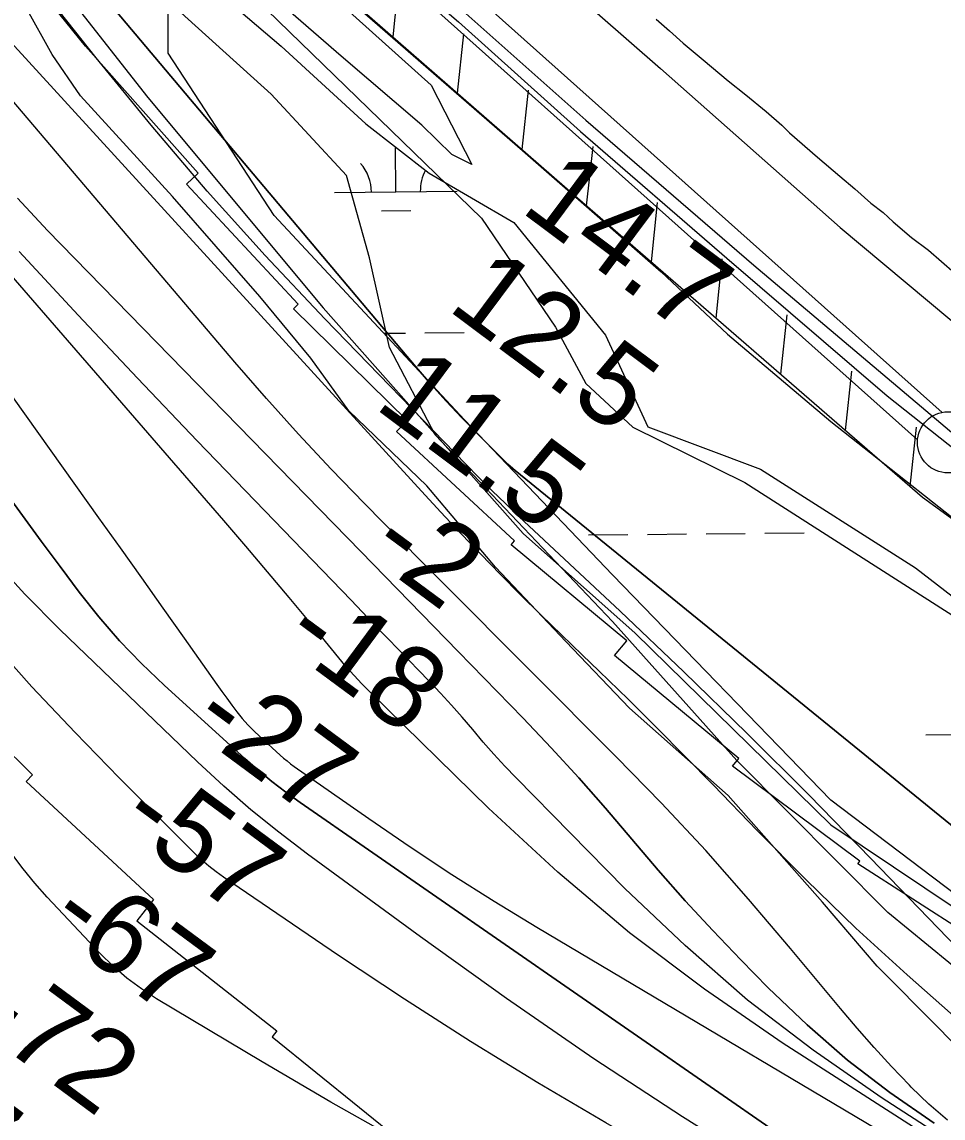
# Model space of a CAD drawing. Extents: x 3625074 to 3663148, y 511451 to 537151.
# Drawn here: x 3635839 to 3636591, y 520416 to 521312 of the extents above; entities that cross this region are included whole.
import ezdxf

# ---------------------------------------------------------------- set-up
doc = ezdxf.new("R2010")
doc.units = 0
for name, color, linetype in [('V-BORW-LINE', 7, 'Continuous'), ('V-FLOD-BASE', 7, 'Continuous'), ('V-LEVE-TOET', 7, 'Continuous'), ('V-RIVR-EDGE', 7, 'Continuous'), ('V-RIVR-RANG', 7, 'Continuous'), ('V-ROAD-CNTR', 7, 'Continuous'), ('V-RRAP-FSHR', 7, 'Continuous'), ('V-RRAP-RVMT', 7, 'Continuous'), ('V-SITE-VEGE', 7, 'Continuous'), ('V-SURV-LINE', 7, 'Continuous'), ('V-TOPO-DPTH', 7, 'Continuous'), ('V-TOPO-MAJR', 7, 'Continuous'), ('V-TOPO-MINR', 7, 'Continuous'), ('V-TOPO-SHOR', 7, 'Continuous'), ('V-TOPO-WATR', 7, 'Continuous'), ('V-WETL-SWMP', 7, 'Continuous')]:
    doc.layers.add(name, color=color, linetype=linetype)

msp = doc.modelspace()

# ---------------------------------------------------------------- linework, layer by layer
at = {"layer": 'V-BORW-LINE'}
msp.add_lwpolyline([(3635975.96, 521437.96), (3636173.29, 521260.68), (3636206.53, 521195.83), (3636190.16, 521203.82), (3636165.47, 521228.01), (3636099.72, 521284.39), (3636025.74, 521348.83)], dxfattribs=at)
at = {"layer": 'V-FLOD-BASE'}
msp.add_lwpolyline([(3635504.54, 522993.38), (3635566.22, 522818.5), (3635625.9, 522648.57), (3635679.31, 522494.64), (3635735.86, 522332.57), (3635811.88, 522135.24), (3635879.35, 521959.73), (3635894.35, 521908.25), (3635904.94, 521850.13), (3635909.85, 521808.3), (3635917.26, 521711.31), (3635922.14, 521626.82), (3635931.1, 521583.22), (3635942.48, 521551.79), (3635965.45, 521519.12), (3635997.12, 521484.64), (3636094.58, 521398.88), (3636195.51, 521312.22), (3636295.25, 521222.67), (3636414.64, 521119.33), (3636545.55, 521006.62), (3636695.29, 520888.26), (3636848.55, 520774.22), (3636995.47, 520666.61)], dxfattribs=at)
at = {"layer": 'V-LEVE-TOET'}
for points in [[(3635645.2, 522891.36), (3635663.8, 522816.64), (3635673.58, 522804.37), (3635679.6, 522794.46), (3635708.58, 522711.82), (3635761.15, 522561.1), (3635836.48, 522348.96), (3635914.63, 522125.49), (3635970.42, 521979.09), (3635983.98, 521928.78), (3635982.87, 521896.86), (3635989.29, 521824.26), (3636003.77, 521703.13), (3636006.7, 521629.39), (3636008.79, 521598.03), (3636015.36, 521584.05), (3636036.74, 521570.83), (3636130.08, 521478.14), (3636233.29, 521385.66), (3636360.45, 521274.13), (3636507.21, 521144.18), (3636669.88, 521008.3), (3636849.72, 520878.68), (3636983.93, 520778.43)], [(3636075.4, 521357.22), (3636247.84, 521207.05), (3636361.15, 521108.11), (3636415.34, 521057.21), (3636499.55, 520985.77), (3636615.24, 520894.36), (3636730.98, 520808.75), (3636905.9, 520680.04), (3636954.37, 520641.95), (3636994.77, 520610.89)]]:
    msp.add_lwpolyline(points, dxfattribs=at)
at = {"layer": 'V-RIVR-EDGE'}
for points in [[(3636106.06, 520994.56), (3636074.92, 521037.53), (3636033.38, 521087.87), (3635961.89, 521169.54), (3635886.73, 521251.83), (3635863.53, 521285.59), (3635842.18, 521324.24), (3635799.44, 521385.01), (3635734.66, 521456.25), (3635700.48, 521507.8), (3635697.45, 521523.74), (3635695.67, 521544.58), (3635683.46, 521562.99), (3635638.89, 521626.21), (3635609.6, 521676.52), (3635565.05, 521750.77), (3635496.06, 521848.98), (3635450.31, 521932.43), (3635411.88, 522000.53), (3635380.15, 522055.14), (3635341.73, 522128.15), (3635289.29, 522232.45), (3635261.89, 522299.92)], [(3637008.63, 520261.34), (3636937.01, 520289.7), (3636857.45, 520325.44), (3636795.03, 520357.46), (3636715.49, 520403.61), (3636625.53, 520451.01), (3636588.25, 520489.7), (3636537.52, 520540.69), (3636492.92, 520592.88), (3636415.93, 520680.07), (3636335.23, 520751.35), (3636283.28, 520806.01), (3636225.84, 520866.81), (3636169.63, 520933.13), (3636106.06, 520994.56)]]:
    msp.add_lwpolyline(points, dxfattribs=at)
at = {"layer": 'V-ROAD-CNTR'}
msp.add_lwpolyline([(3636191.66, 521327.76), (3636299.48, 521232.05), (3636436.74, 521113.49), (3636612.38, 520965.04), (3636818.72, 520809.11), (3636966.22, 520701.21), (3636973.88, 520695.26)], dxfattribs=at)
at = {"layer": 'V-RRAP-FSHR'}
for p, q in [((3636142.06, 521300.09), (3636147.27, 521348.64)), ((3636194.78, 521254.05), (3636200, 521302.6)), ((3636247.51, 521208), (3636252.72, 521256.55)), ((3636300.23, 521161.96), (3636305.45, 521210.51)), ((3636353.11, 521116.09), (3636358.18, 521164.66)), ((3636405.97, 521070.2), (3636411.04, 521118.77)), ((3636458.83, 521024.31), (3636463.9, 521072.88)), ((3636511.69, 520978.42), (3636516.76, 521026.98)), ((3636564.54, 520932.53), (3636569.62, 520981.09))]:
    msp.add_line(p, q, dxfattribs=at)
for points in [[(3635427.46, 523087.17), (3635562.25, 522695.12), (3635731.36, 522209.59), (3635839.24, 521939.16), (3635850.74, 521906.4), (3635858.16, 521853.06), (3635876.76, 521626.59), (3635878.48, 521584.83), (3635882.06, 521551.54), (3635893.72, 521527.68), (3635910.39, 521504.96), (3635974.23, 521446.65), (3636292.69, 521168.54), (3636574.65, 520923.76), (3636811.98, 520751.18), (3636965.18, 520633.3), (3637018.59, 520597.94), (3637037.39, 520589.71), (3637267.85, 520529.85), (3637550.12, 520445.88), (3637656.17, 520423.91), (3637731.08, 520439.79), (3638127.24, 520539.87), (3638544.57, 520639.74)], [(3635243.1, 522249.74), (3635337.59, 522133.9), (3635395.28, 522023.76), (3635472.51, 521902.78), (3635523.69, 521818.82), (3635587.08, 521744.52), (3635664.4, 521639.3), (3635719.16, 521543.45), (3635801.68, 521429), (3635941.87, 521250.58), (3636085.02, 521078.59), (3636248.27, 520894.14), (3636339.84, 520812.82), (3636499.71, 520656.2), (3636627.76, 520570.36), (3636780.65, 520481.51), (3636947.98, 520419.55), (3637100.69, 520366.39), (3637315.96, 520314.59), (3637529.38, 520271.09), (3637675.84, 520249.63), (3637833.67, 520235.71), (3637941.27, 520234.55)]]:
    msp.add_lwpolyline(points, dxfattribs=at)
at = {"layer": 'V-RRAP-RVMT'}
for p, q in [((3635890.95, 521292.56), (3635807.09, 521396.56)), ((3635982.94, 521188.73), (3635890.95, 521292.56)), ((3635973.45, 521179.72), (3635982.94, 521188.73)), ((3636064.55, 521081.57), (3635973.45, 521179.72)), ((3636060.71, 521077.82), (3636064.55, 521081.57)), ((3636153.75, 520986.53), (3636060.71, 521077.82)), ((3636144.84, 520977.57), (3636153.75, 520986.53)), ((3636241.35, 520888.11), (3636144.84, 520977.57)), ((3636238.61, 520885.03), (3636241.35, 520888.11)), ((3636332.93, 520806.53), (3636238.61, 520885.03)), ((3636323.05, 520794.62), (3636332.93, 520806.53)), ((3635746.07, 520797.08), (3635847.54, 520696.88)), ((3636424.45, 520710.19), (3636323.05, 520794.62)), ((3636419.27, 520704.01), (3636424.45, 520710.19)), ((3635847.54, 520696.88), (3635842.4, 520691.52)), ((3636523.34, 520626.3), (3636419.27, 520704.01)), ((3635842.4, 520691.52), (3635946.47, 520595.22)), ((3636521.77, 520624.12), (3636523.34, 520626.3)), ((3636619.97, 520561.12), (3636521.77, 520624.12)), ((3635946.47, 520595.22), (3635932.81, 520577.66)), ((3635932.81, 520577.66), (3636047.24, 520487.71)), ((3636047.24, 520487.71), (3636043.35, 520482.81)), ((3636043.35, 520482.81), (3636155.15, 520392.6))]:
    msp.add_line(p, q, dxfattribs=at)
at = {"layer": 'V-SITE-VEGE'}
for points in [[(3637016.79, 520341.41), (3636822.19, 520408.97), (3636662.36, 520489.17), (3636546.17, 520584.36), (3636422.94, 520708.62), (3636321.4, 520822.25), (3636176.62, 520974.89), (3636139.25, 521046.12), (3636122.87, 521119.6), (3636104.02, 521186.66), (3636042.44, 521253.23), (3635929.53, 521355.65), (3635871.05, 521405.26), (3635787.18, 521509.89), (3635697.79, 521631.48), (3635627.11, 521774.71), (3635522.76, 521943.98), (3635470.51, 522072.55), (3635404.47, 522189.94), (3635369, 522299.04), (3635308.56, 522409.94), (3635214.7, 522580.75)], [(3636020.52, 521340.46), (3636214.21, 521151.98), (3636274.82, 521062.84), (3636299.47, 521016.71), (3636337.9, 520980.95), (3636429.47, 520935.92), (3636609.2, 520820.91), (3636771.19, 520704.42), (3636890.57, 520605.98), (3636974.04, 520554.57)]]:
    msp.add_lwpolyline(points, dxfattribs=at)
at = {"layer": 'V-SURV-LINE'}
for points in [[(3635978.55, 521539.7), (3636590.52, 520993.2)], [(3636570.52, 520970.84), (3635958.55, 521517.34)]]:
    msp.add_lwpolyline(points, dxfattribs=at)
msp.add_circle((3636595.43, 520968.71), 25, dxfattribs=at)
at = {"layer": 'V-TOPO-DPTH'}
for points in [[(3635843.82, 521406.79), (3636160.7, 521030.26), (3636172.9, 521016.14), (3636185.35, 521002.25), (3636198.17, 520988.71), (3636211.23, 520975.38), (3636233.97, 520952.81), (3636235.87, 520950.97), (3636237.82, 520949.17), (3636239.81, 520947.43), (3636241.84, 520945.73), (3636617.84, 520639.71)], [(3635783.04, 521346.88), (3636165.3, 520928.76), (3636181.2, 520911.56), (3636197.23, 520894.48), (3636213.45, 520877.58), (3636229.8, 520860.81), (3636246.31, 520844.19), (3636262.92, 520827.66), (3636279.65, 520811.27), (3636296.48, 520794.98), (3636310.32, 520781.68), (3636334, 520758.67), (3636357.51, 520735.49), (3636380.76, 520712.04), (3636403.83, 520688.42), (3636439.6, 520651.4), (3636479.54, 520611.2), (3636520.2, 520571.78), (3636561.96, 520533.52), (3636604.45, 520496.02), (3636656.82, 520451.1), (3636674.25, 520437.62), (3636692.44, 520425.41), (3636711.77, 520415.1)], [(3636711.77, 520415.1), (3636692.44, 520425.41), (3636674.25, 520437.62), (3636656.82, 520451.1), (3636604.45, 520496.02), (3636561.96, 520533.52), (3636520.2, 520571.78), (3636479.54, 520611.2), (3636439.6, 520651.4), (3636403.83, 520688.42), (3636380.76, 520712.04), (3636357.51, 520735.49), (3636334, 520758.67), (3636310.32, 520781.68), (3636296.48, 520794.98), (3636279.65, 520811.27), (3636262.92, 520827.66), (3636246.31, 520844.19), (3636229.8, 520860.81), (3636213.45, 520877.58), (3636197.23, 520894.48), (3636181.2, 520911.56), (3636165.3, 520928.76), (3635783.04, 521346.88)], [(3636633.25, 520366.45), (3636459.95, 520478.05), (3636396.54, 520521.68), (3636335.09, 520567.77), (3636276.56, 520617.53), (3636219.99, 520669.73), (3636123.4, 520764.52), (3636116.72, 520771.29), (3636110.2, 520778.2), (3636103.9, 520785.32), (3636097.76, 520792.58), (3636074.89, 520820.52), (3636057.34, 520841.78), (3636039.66, 520862.94), (3636021.81, 520883.95), (3636003.84, 520904.86), (3635698.73, 521256.72)], [(3636633.25, 520366.45), (3636459.95, 520478.05), (3636396.54, 520521.68), (3636335.09, 520567.77), (3636276.56, 520617.53), (3636219.99, 520669.73), (3636123.4, 520764.52), (3636116.72, 520771.29), (3636110.2, 520778.2), (3636103.9, 520785.32), (3636097.76, 520792.58), (3636074.89, 520820.52), (3636057.34, 520841.78), (3636039.66, 520862.94), (3636021.81, 520883.95), (3636003.84, 520904.86), (3635698.73, 521256.72)], [(3635835.26, 521168.14), (3635859.93, 521141.72), (3636115.78, 520879.39), (3636135.67, 520858.98), (3636155.57, 520838.56), (3636175.45, 520818.14), (3636195.33, 520797.71), (3636248.37, 520743.18), (3636271.26, 520719.08), (3636293.76, 520694.63), (3636315.68, 520669.65), (3636337.2, 520644.32), (3636358.73, 520619.01), (3636380.68, 520594.06), (3636403.24, 520569.67), (3636426.22, 520545.65), (3636448.49, 520522.94), (3636480.22, 520492.67), (3636513.17, 520463.88), (3636547.96, 520437.35), (3636583.96, 520412.3)], [(3636583.96, 520412.3), (3636547.96, 520437.35), (3636513.17, 520463.88), (3636480.22, 520492.67), (3636448.49, 520522.94), (3636426.22, 520545.65), (3636403.24, 520569.67), (3636380.68, 520594.06), (3636358.73, 520619.01), (3636337.2, 520644.32), (3636315.68, 520669.65), (3636293.76, 520694.63), (3636271.26, 520719.08), (3636248.37, 520743.18), (3636195.33, 520797.71), (3636175.45, 520818.14), (3636155.57, 520838.56), (3636135.67, 520858.98), (3636115.78, 520879.39), (3635859.93, 521141.72), (3635835.26, 521168.14)], [(3635811.79, 521032.52), (3635901.56, 520907.02), (3635919.08, 520882.47), (3635936.57, 520857.9), (3635954.02, 520833.3), (3635971.44, 520808.68), (3635998.28, 520770.67), (3636002.29, 520765.06), (3636006.34, 520759.49), (3636010.46, 520753.96), (3636014.62, 520748.46), (3636018.95, 520743.11), (3636023.46, 520737.94), (3636028.24, 520733.01), (3636033.21, 520728.25), (3636049.82, 520713.17), (3636052.62, 520710.71), (3636055.49, 520708.34), (3636058.44, 520706.07), (3636061.45, 520703.87), (3636122.31, 520661.21), (3636156.04, 520638.12), (3636190.11, 520615.56), (3636224.68, 520593.77), (3636259.59, 520572.49), (3636615.33, 520361.12)], [(3635811.79, 521032.52), (3635901.56, 520907.02), (3635919.08, 520882.47), (3635936.57, 520857.9), (3635954.02, 520833.3), (3635971.44, 520808.68), (3635998.28, 520770.67), (3636002.29, 520765.06), (3636006.34, 520759.49), (3636010.46, 520753.96), (3636014.62, 520748.46), (3636018.95, 520743.11), (3636023.46, 520737.94), (3636028.24, 520733.01), (3636033.21, 520728.25), (3636049.82, 520713.17), (3636052.62, 520710.71), (3636055.49, 520708.34), (3636058.44, 520706.07), (3636061.45, 520703.87), (3636122.31, 520661.21), (3636156.04, 520638.12), (3636190.11, 520615.56), (3636224.68, 520593.77), (3636259.59, 520572.49), (3636615.33, 520361.12)], [(3637126.92, 520114.71), (3636686.13, 520284.35), (3636656.09, 520296.46), (3636626.33, 520309.2), (3636596.99, 520322.87), (3636567.93, 520337.17), (3636539.41, 520352.5), (3636511.33, 520368.56), (3636483.91, 520385.74), (3636456.94, 520403.65), (3636066.31, 520674.41), (3636054.59, 520682.88), (3636043.11, 520691.65), (3636031.98, 520700.86), (3636021.09, 520710.36), (3635955.42, 520769.97), (3635936.73, 520787.92), (3635918.76, 520806.52), (3635901.85, 520826.1), (3635885.67, 520846.33), (3635870.09, 520867.12), (3635854.63, 520887.98), (3635839.33, 520908.96), (3635824.13, 520930.01)], [(3635824.13, 520930.01), (3635839.33, 520908.96), (3635854.63, 520887.98), (3635870.09, 520867.12), (3635885.67, 520846.33), (3635901.85, 520826.1), (3635918.76, 520806.52), (3635936.73, 520787.92), (3635955.42, 520769.97), (3636021.09, 520710.36), (3636031.98, 520700.86), (3636043.11, 520691.65), (3636054.59, 520682.88), (3636066.31, 520674.41), (3636456.94, 520403.65), (3636483.91, 520385.74), (3636511.33, 520368.56), (3636539.41, 520352.5), (3636567.93, 520337.17), (3636596.99, 520322.87), (3636626.33, 520309.2), (3636656.09, 520296.46), (3636686.13, 520284.35), (3637126.92, 520114.71)]]:
    msp.add_lwpolyline(points, dxfattribs=at)
at = {"layer": 'V-TOPO-MAJR'}
msp.add_lwpolyline([(3636983.47, 520120.89), (3636919, 520141.94), (3636855.24, 520164.84), (3636792.54, 520190.52), (3636730.55, 520218.04), (3636619, 520270.53), (3636613.37, 520273.29), (3636607.81, 520276.18), (3636602.34, 520279.25), (3636596.93, 520282.44), (3636451.82, 520371.41), (3636378.57, 520417.59), (3636306.12, 520464.96), (3636234.88, 520514.13), (3636164.44, 520564.49), (3636072.1, 520632.27), (3636048.81, 520650.08), (3636026.01, 520668.49), (3636003.96, 520687.79), (3635982.4, 520707.67), (3635869.86, 520815.69), (3635841.25, 520844.71), (3635813.77, 520874.71)], dxfattribs=at)
at = {"layer": 'V-TOPO-MINR'}
for points in [[(3636617.84, 520639.71), (3636241.84, 520945.73), (3636239.81, 520947.43), (3636237.82, 520949.17), (3636235.87, 520950.97), (3636233.97, 520952.81), (3636211.23, 520975.38), (3636198.17, 520988.71), (3636185.35, 521002.25), (3636172.9, 521016.14), (3636160.7, 521030.26), (3635843.82, 521406.79)], [(3636626.5, 520531.19), (3636532.17, 520628.94), (3636481.9, 520680.26), (3636431.13, 520731.07), (3636379.6, 520781.1), (3636327.56, 520830.63), (3636244.94, 520908.09), (3636233.91, 520918.57), (3636222.99, 520929.16), (3636212.22, 520939.91), (3636201.55, 520950.76), (3636086.26, 521069.68), (3636037.71, 521121.31), (3635990.24, 521173.88), (3635944.38, 521227.86), (3635899.6, 521282.79), (3635840.11, 521358.07)], [(3636594.84, 520414.83), (3636579.84, 520427.94), (3636565.4, 520441.74), (3636563.91, 520443.26), (3636549.34, 520458.52), (3636535.04, 520474.01), (3636521.13, 520489.85), (3636507.49, 520505.94), (3636466.85, 520555.08), (3636432.53, 520595.42), (3636397.48, 520635.09), (3636361.33, 520673.76), (3636324.45, 520711.76), (3636182.63, 520853.88), (3636178.14, 520858.38), (3636173.66, 520862.89), (3636169.19, 520867.41), (3636164.72, 520871.93), (3636118.66, 520918.64), (3636091.48, 520946.81), (3636064.73, 520975.38), (3636038.62, 521004.53), (3636012.94, 521034.07), (3635770.57, 521319.18)], [(3636633.25, 520366.45), (3636459.95, 520478.05), (3636396.54, 520521.68), (3636335.09, 520567.77), (3636276.56, 520617.53), (3636219.99, 520669.73), (3636123.4, 520764.52), (3636116.72, 520771.29), (3636110.2, 520778.2), (3636103.9, 520785.32), (3636097.76, 520792.58), (3636074.89, 520820.52), (3636057.34, 520841.78), (3636039.66, 520862.94), (3636021.81, 520883.95), (3636003.84, 520904.86), (3635698.73, 521256.72)], [(3636583.96, 520412.3), (3636547.96, 520437.35), (3636513.17, 520463.88), (3636480.22, 520492.67), (3636448.49, 520522.94), (3636426.22, 520545.65), (3636403.24, 520569.67), (3636380.68, 520594.06), (3636358.73, 520619.01), (3636337.2, 520644.32), (3636315.68, 520669.65), (3636293.76, 520694.63), (3636271.26, 520719.08), (3636248.37, 520743.18), (3636195.33, 520797.71), (3636175.45, 520818.14), (3636155.57, 520838.56), (3636135.67, 520858.98), (3636115.78, 520879.39), (3635859.93, 521141.72), (3635835.26, 521168.14)], [(3636641.06, 520368.4), (3636540.86, 520433.27), (3636485.23, 520471.95), (3636431.49, 520512.93), (3636380.56, 520557.37), (3636331.52, 520604.11), (3636242.67, 520694.58), (3636233.5, 520704.15), (3636224.5, 520713.86), (3636215.73, 520723.8), (3636207.13, 520733.88), (3636198.54, 520743.98), (3636189.8, 520753.94), (3636180.85, 520763.71), (3636171.74, 520773.34), (3636162.68, 520782.71), (3636148.94, 520796.93), (3636135.21, 520811.16), (3636121.48, 520825.39), (3636107.75, 520839.63), (3635982.09, 520970.03), (3635933.25, 521021.21), (3635884.76, 521072.72), (3635836.78, 521124.71)], [(3637126.92, 520114.71), (3636686.13, 520284.35), (3636656.09, 520296.46), (3636626.33, 520309.2), (3636596.99, 520322.87), (3636567.93, 520337.17), (3636539.41, 520352.5), (3636511.33, 520368.56), (3636483.91, 520385.74), (3636456.94, 520403.65), (3636066.31, 520674.41), (3636054.59, 520682.88), (3636043.11, 520691.65), (3636031.98, 520700.86), (3636021.09, 520710.36), (3635955.42, 520769.97), (3635936.73, 520787.92), (3635918.76, 520806.52), (3635901.85, 520826.1), (3635885.67, 520846.33), (3635870.09, 520867.12), (3635854.63, 520887.98), (3635839.33, 520908.96), (3635824.13, 520930.01)], [(3637045.06, 520025.73), (3636629.9, 520233.98), (3636612.07, 520243.12), (3636594.37, 520252.46), (3636576.82, 520262.11), (3636559.39, 520271.97), (3636315.76, 520412.56), (3636260.36, 520445.35), (3636205.46, 520478.95), (3636151.31, 520513.75), (3636097.66, 520549.35), (3636003.62, 520613.27), (3635997.51, 520617.68), (3635991.59, 520622.31), (3635985.93, 520627.27), (3635980.46, 520632.44), (3635918.31, 520694.62), (3635882.39, 520731.5), (3635847.1, 520768.96), (3635812.78, 520807.32)], [(3637024.75, 519959.2), (3636947.55, 519996.09), (3636870.65, 520033.64), (3636569.7, 520183), (3636563.98, 520185.85), (3636558.27, 520188.69), (3636552.56, 520191.55), (3636546.85, 520194.41), (3636263.13, 520336.95), (3636205.3, 520366.81), (3636147.93, 520397.52), (3636091.26, 520429.5), (3636035.05, 520462.33), (3635948.91, 520513.92), (3635936.51, 520522.07), (3635924.63, 520530.86), (3635913.52, 520540.6), (3635902.93, 520550.98), (3635859.65, 520597.09), (3635849.55, 520608.44), (3635839.87, 520620.11), (3635830.82, 520632.28)]]:
    msp.add_lwpolyline(points, dxfattribs=at)
at = {"layer": 'V-TOPO-SHOR'}
msp.add_lwpolyline([(3636356.88, 521314.55), (3636367.96, 521304.91), (3636379.04, 521294.86), (3636395.27, 521281.4), (3636415.85, 521264.11), (3636430.3, 521252.65), (3636446.73, 521238.98), (3636459.59, 521227.93), (3636465.91, 521221.51), (3636488.86, 521201.62), (3636507.07, 521186.14), (3636519.14, 521175.9), (3636532.39, 521164.24), (3636542.29, 521156.4), (3636550.6, 521148.77), (3636565.44, 521136.11), (3636579.5, 521125.65), (3636600.67, 521107.16)], dxfattribs=at)
at = {"layer": 'V-TOPO-WATR'}
msp.add_lwpolyline([(3636711.77, 520415.1), (3636692.44, 520425.41), (3636674.25, 520437.62), (3636656.82, 520451.1), (3636604.45, 520496.02), (3636561.96, 520533.52), (3636520.2, 520571.78), (3636479.54, 520611.2), (3636439.6, 520651.4), (3636403.83, 520688.42), (3636380.76, 520712.04), (3636357.51, 520735.49), (3636334, 520758.67), (3636310.32, 520781.68), (3636296.48, 520794.98), (3636279.65, 520811.27), (3636262.92, 520827.66), (3636246.31, 520844.19), (3636229.8, 520860.81), (3636213.45, 520877.58), (3636197.23, 520894.48), (3636181.2, 520911.56), (3636165.3, 520928.76), (3635783.04, 521346.88)], dxfattribs=at)
at = {"layer": 'V-WETL-SWMP'}
for p, q in [((3636144.38, 521173.35), (3636144.02, 521209.35)), ((3636094.38, 521172.85), (3636194.37, 521173.85)), ((3636132.53, 521157.8), (3636156.53, 521158.04)), ((3636134.58, 521057.82), (3636152.13, 521057.99)), ((3636168.13, 521058.15), (3636200.13, 521058.47)), ((3636397.79, 520893.95), (3636429.78, 520894.27)), ((3636445.78, 520894.43), (3636477.78, 520894.75)), ((3636301.79, 520892.99), (3636333.79, 520893.31)), ((3636349.79, 520893.47), (3636381.79, 520893.79)), ((3636577.35, 520729.57), (3636609.35, 520729.89))]:
    msp.add_line(p, q, dxfattribs=at)
for points in [[(3635958.51, 521286.59), (3635958.51, 521349.93), (3635987.31, 521349.93), (3636010.34, 521326.9), (3636050.65, 521292.35), (3636119.75, 521229.01), (3636171.57, 521188.7), (3636240.67, 521148.39), (3636315.53, 521056.26), (3636350.08, 520981.4), (3636442.22, 520946.85), (3636568.9, 520866.23), (3636874.09, 520630.14)], [(3637052.6, 520353.73), (3636851.06, 520451.63), (3636666.79, 520549.52), (3636499.8, 520676.2), (3636321.29, 520860.47), (3636200.37, 520987.15), (3636044.89, 521154.15), (3635958.51, 521286.59)]]:
    msp.add_lwpolyline(points, dxfattribs=at)
for centre, start, end in [((3636089.13, 521173.27), 359.8032, 41.34685), ((3636199.61, 521174.38), 151.78598, 181.34685)]:
    msp.add_arc(centre, 35.25, start, end, dxfattribs=at)

# ---------------------------------------------------------------- texts
at = {"layer": 'V-RIVR-RANG'}
for s, rotation, p in [('14.7', 323.22833, (3636245.07, 521158.06)), ('12.5', 323.22833, (3636185.41, 521077.81)), ('11.5', 323.22833, (3636125.76, 520997.55)), ('-2', 323.51558, (3636119.53, 520877.04)), ('-18', 323.51558, (3636049.27, 520804.63)), ('-27', 323.51558, (3635974.34, 520735.67)), ('-57', 323.51558, (3635915.53, 520654.78)), ('-67', 323.51558, (3635857.57, 520573.27)), ('-72', 323.51558, (3635797.48, 520493.33)), ('-79', 323.51558, (3635740.16, 520411.35))]:
    msp.add_text(s, height=67, rotation=rotation, dxfattribs=at).set_placement(p)

doc.saveas('drawing.dxf')
